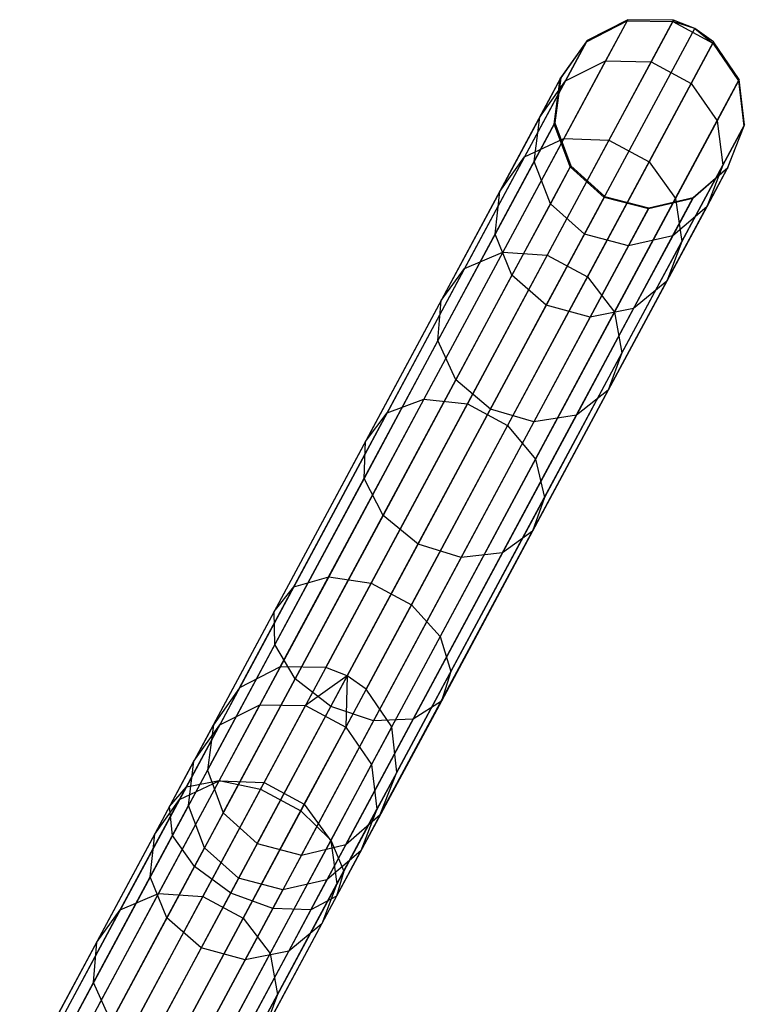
# Model space of a CAD drawing. Extents: x -91 to 92, y -91 to 92.
# Tile 311 of 319: x 36.44 to 44.03, y 70.82 to 81.13. Entities that reach past the tile are written whole.
import ezdxf

# ---------------------------------------------------------------- set-up
doc = ezdxf.new("R2010")
doc.units = 0
doc.header["$LTSCALE"] = 25.4
doc.layers.get('0').update_dxf_attribs({"linetype": 'CONTINUOUS'})

# ---------------------------------------------------------------- blocks, each defined once
blk = doc.blocks.new('NL2500012258_STL_2')
at = {"color": 0}
for p, q in [((131.411, 73.929, 158.947), (135.05, 80.705, 48.947)), ((131.411, 73.929, 158.947), (135.05, 80.705, 48.947)), ((131.889, 73.924, 158.963), (135.528, 80.7, 48.963)), ((131.889, 73.924, 158.963), (135.528, 80.7, 48.963)), ((134.617, 80.475, 45.887), (135.043, 80.692, 45.856)), ((134.617, 80.475, 45.887), (135.043, 80.692, 45.856)), ((135.05, 80.705, 48.947), (134.624, 80.488, 48.92)), ((135.05, 80.705, 48.947), (134.624, 80.488, 48.92)), ((135.043, 80.692, 45.856), (134.818, 80.275, 42.801)), ((135.043, 80.692, 45.856), (134.818, 80.275, 42.801)), ((135.05, 80.705, 48.947), (135.043, 80.692, 45.856)), ((135.05, 80.705, 48.947), (135.043, 80.692, 45.856)), ((135.043, 80.692, 45.856), (135.521, 80.687, 45.838)), ((135.043, 80.692, 45.856), (135.521, 80.687, 45.838)), ((135.528, 80.7, 48.963), (135.05, 80.705, 48.947)), ((135.528, 80.7, 48.963), (135.05, 80.705, 48.947)), ((135.521, 80.687, 45.838), (135.294, 80.265, 42.75)), ((135.521, 80.687, 45.838), (135.294, 80.265, 42.75)), ((135.528, 80.7, 48.963), (135.521, 80.687, 45.838)), ((135.528, 80.7, 48.963), (135.521, 80.687, 45.838)), ((135.521, 80.687, 45.838), (135.943, 80.461, 45.838)), ((135.752, 80.613, 48.965), (135.521, 80.687, 45.838)), ((135.752, 80.613, 48.965), (135.521, 80.687, 45.838)), ((135.521, 80.687, 45.838), (135.943, 80.461, 45.838)), ((135.752, 80.613, 48.965), (135.528, 80.7, 48.963)), ((135.752, 80.613, 48.965), (135.528, 80.7, 48.963)), ((132.113, 73.836, 158.965), (135.752, 80.613, 48.965)), ((132.113, 73.836, 158.965), (135.752, 80.613, 48.965)), ((135.95, 80.474, 48.963), (135.752, 80.613, 48.965)), ((135.752, 80.613, 48.965), (135.943, 80.461, 45.838)), ((135.752, 80.613, 48.965), (135.943, 80.461, 45.838)), ((135.95, 80.474, 48.963), (135.752, 80.613, 48.965)), ((130.985, 73.711, 158.92), (134.624, 80.488, 48.92)), ((130.985, 73.711, 158.92), (134.624, 80.488, 48.92)), ((132.311, 73.697, 158.963), (135.95, 80.474, 48.963)), ((132.311, 73.697, 158.963), (135.95, 80.474, 48.963)), ((134.342, 80.085, 45.925), (134.617, 80.475, 45.887)), ((134.342, 80.085, 45.925), (134.617, 80.475, 45.887)), ((134.624, 80.488, 48.92), (134.349, 80.098, 48.887)), ((134.624, 80.488, 48.92), (134.349, 80.098, 48.887)), ((134.617, 80.475, 45.887), (134.397, 80.066, 42.89)), ((134.617, 80.475, 45.887), (134.397, 80.066, 42.89)), ((134.624, 80.488, 48.92), (134.617, 80.475, 45.887)), ((134.624, 80.488, 48.92), (134.617, 80.475, 45.887)), ((135.943, 80.461, 45.838), (135.716, 80.039, 42.75)), ((135.943, 80.461, 45.838), (135.716, 80.039, 42.75)), ((135.95, 80.474, 48.963), (135.943, 80.461, 45.838)), ((135.95, 80.474, 48.963), (135.943, 80.461, 45.838)), ((135.943, 80.461, 45.838), (136.211, 80.065, 45.856)), ((135.943, 80.461, 45.838), (136.211, 80.065, 45.856)), ((136.218, 80.078, 48.947), (135.95, 80.474, 48.963)), ((136.218, 80.078, 48.947), (135.95, 80.474, 48.963)), ((134.818, 80.275, 42.801), (134.382, 79.462, 39.85)), ((134.818, 80.275, 42.801), (134.382, 79.462, 39.85)), ((134.397, 80.066, 42.89), (134.818, 80.275, 42.801)), ((134.397, 80.066, 42.89), (134.818, 80.275, 42.801)), ((134.818, 80.275, 42.801), (135.294, 80.265, 42.75)), ((134.818, 80.275, 42.801), (135.294, 80.265, 42.75)), ((135.294, 80.265, 42.75), (134.853, 79.444, 39.768)), ((135.294, 80.265, 42.75), (134.853, 79.444, 39.768)), ((135.294, 80.265, 42.75), (135.716, 80.039, 42.75)), ((135.294, 80.265, 42.75), (135.716, 80.039, 42.75)), ((130.71, 73.321, 158.887), (134.349, 80.098, 48.887)), ((130.71, 73.321, 158.887), (134.349, 80.098, 48.887)), ((132.579, 73.301, 158.947), (136.218, 80.078, 48.947)), ((132.579, 73.301, 158.947), (136.218, 80.078, 48.947)), ((134.397, 80.066, 42.89), (133.969, 79.268, 39.995)), ((134.397, 80.066, 42.89), (133.969, 79.268, 39.995)), ((134.342, 80.085, 45.925), (134.128, 79.685, 42.997)), ((134.342, 80.085, 45.925), (134.128, 79.685, 42.997)), ((134.128, 79.685, 42.997), (134.397, 80.066, 42.89)), ((134.128, 79.685, 42.997), (134.397, 80.066, 42.89)), ((134.281, 79.612, 45.96), (134.342, 80.085, 45.925)), ((134.281, 79.612, 45.96), (134.342, 80.085, 45.925)), ((134.349, 80.098, 48.887), (134.287, 79.624, 48.856)), ((134.349, 80.098, 48.887), (134.287, 79.624, 48.856)), ((134.349, 80.098, 48.887), (134.342, 80.085, 45.925)), ((134.349, 80.098, 48.887), (134.342, 80.085, 45.925)), ((135.716, 80.039, 42.75), (135.275, 79.217, 39.768)), ((135.716, 80.039, 42.75), (135.275, 79.217, 39.768)), ((135.716, 80.039, 42.75), (135.987, 79.647, 42.801)), ((135.716, 80.039, 42.75), (135.987, 79.647, 42.801)), ((136.211, 80.065, 45.856), (135.987, 79.647, 42.801)), ((136.211, 80.065, 45.856), (135.987, 79.647, 42.801)), ((136.218, 80.078, 48.947), (136.211, 80.065, 45.856)), ((136.218, 80.078, 48.947), (136.211, 80.065, 45.856)), ((136.211, 80.065, 45.856), (136.265, 79.59, 45.887)), ((136.211, 80.065, 45.856), (136.265, 79.59, 45.887)), ((136.272, 79.603, 48.92), (136.218, 80.078, 48.947)), ((136.272, 79.603, 48.92), (136.218, 80.078, 48.947)), ((130.648, 72.847, 158.856), (134.287, 79.624, 48.856)), ((130.648, 72.847, 158.856), (134.287, 79.624, 48.856)), ((132.633, 72.826, 158.92), (136.272, 79.603, 48.92)), ((132.633, 72.826, 158.92), (136.272, 79.603, 48.92)), ((134.128, 79.685, 42.997), (133.709, 78.906, 40.17)), ((134.128, 79.685, 42.997), (133.709, 78.906, 40.17)), ((134.071, 79.221, 43.099), (134.128, 79.685, 42.997)), ((134.071, 79.221, 43.099), (134.128, 79.685, 42.997)), ((134.281, 79.612, 45.96), (134.071, 79.221, 43.099)), ((134.281, 79.612, 45.96), (134.071, 79.221, 43.099)), ((134.287, 79.624, 48.856), (134.281, 79.612, 45.96)), ((134.287, 79.624, 48.856), (134.281, 79.612, 45.96)), ((134.447, 79.164, 45.985), (134.281, 79.612, 45.96)), ((134.447, 79.164, 45.985), (134.281, 79.612, 45.96)), ((134.287, 79.624, 48.856), (134.453, 79.176, 48.833)), ((134.287, 79.624, 48.856), (134.453, 79.176, 48.833)), ((135.987, 79.647, 42.801), (135.55, 78.835, 39.85)), ((135.987, 79.647, 42.801), (135.55, 78.835, 39.85)), ((135.987, 79.647, 42.801), (136.045, 79.181, 42.89)), ((135.987, 79.647, 42.801), (136.045, 79.181, 42.89)), ((136.098, 79.158, 48.887), (136.272, 79.603, 48.92)), ((136.098, 79.158, 48.887), (136.272, 79.603, 48.92)), ((136.272, 79.603, 48.92), (136.265, 79.59, 45.887)), ((136.272, 79.603, 48.92), (136.265, 79.59, 45.887)), ((136.265, 79.59, 45.887), (136.045, 79.181, 42.89)), ((136.265, 79.59, 45.887), (136.045, 79.181, 42.89)), ((136.265, 79.59, 45.887), (136.092, 79.146, 45.925)), ((136.265, 79.59, 45.887), (136.092, 79.146, 45.925)), ((134.382, 79.462, 39.85), (133.743, 78.272, 37.069)), ((134.382, 79.462, 39.85), (133.743, 78.272, 37.069)), ((133.969, 79.268, 39.995), (134.382, 79.462, 39.85)), ((133.969, 79.268, 39.995), (134.382, 79.462, 39.85)), ((134.853, 79.444, 39.768), (134.207, 78.241, 36.957)), ((134.853, 79.444, 39.768), (134.207, 78.241, 36.957)), ((134.382, 79.462, 39.85), (134.853, 79.444, 39.768)), ((134.382, 79.462, 39.85), (134.853, 79.444, 39.768)), ((134.853, 79.444, 39.768), (135.275, 79.217, 39.768)), ((134.853, 79.444, 39.768), (135.275, 79.217, 39.768)), ((133.969, 79.268, 39.995), (133.342, 78.101, 37.267)), ((133.969, 79.268, 39.995), (133.342, 78.101, 37.267)), ((134.071, 79.221, 43.099), (133.662, 78.459, 40.335)), ((134.071, 79.221, 43.099), (133.662, 78.459, 40.335)), ((133.709, 78.906, 40.17), (133.969, 79.268, 39.995)), ((133.709, 78.906, 40.17), (133.969, 79.268, 39.995)), ((134.24, 78.779, 43.171), (134.071, 79.221, 43.099)), ((134.24, 78.779, 43.171), (134.071, 79.221, 43.099)), ((135.275, 79.217, 39.768), (134.629, 78.014, 36.957)), ((135.275, 79.217, 39.768), (134.629, 78.014, 36.957)), ((135.275, 79.217, 39.768), (135.55, 78.835, 39.85)), ((135.275, 79.217, 39.768), (135.55, 78.835, 39.85)), ((130.814, 72.399, 158.833), (134.453, 79.176, 48.833)), ((130.814, 72.399, 158.833), (134.453, 79.176, 48.833)), ((132.459, 72.382, 158.887), (136.098, 79.158, 48.887)), ((132.459, 72.382, 158.887), (136.098, 79.158, 48.887)), ((134.447, 79.164, 45.985), (134.24, 78.779, 43.171)), ((134.447, 79.164, 45.985), (134.24, 78.779, 43.171)), ((134.453, 79.176, 48.833), (134.447, 79.164, 45.985)), ((134.453, 79.176, 48.833), (134.447, 79.164, 45.985)), ((134.802, 78.843, 45.994), (134.447, 79.164, 45.985)), ((134.802, 78.843, 45.994), (134.447, 79.164, 45.985)), ((134.453, 79.176, 48.833), (134.809, 78.855, 48.825)), ((134.453, 79.176, 48.833), (134.809, 78.855, 48.825)), ((136.045, 79.181, 42.89), (135.617, 78.383, 39.995)), ((136.045, 79.181, 42.89), (135.617, 78.383, 39.995)), ((136.092, 79.146, 45.925), (135.731, 78.833, 45.96)), ((136.092, 79.146, 45.925), (135.731, 78.833, 45.96)), ((135.737, 78.845, 48.856), (136.098, 79.158, 48.887)), ((135.737, 78.845, 48.856), (136.098, 79.158, 48.887)), ((136.045, 79.181, 42.89), (135.877, 78.746, 42.997)), ((136.045, 79.181, 42.89), (135.877, 78.746, 42.997)), ((136.092, 79.146, 45.925), (135.877, 78.746, 42.997)), ((136.092, 79.146, 45.925), (135.877, 78.746, 42.997)), ((136.098, 79.158, 48.887), (136.092, 79.146, 45.925)), ((136.098, 79.158, 48.887), (136.092, 79.146, 45.925)), ((133.709, 78.906, 40.17), (133.097, 77.766, 37.506)), ((133.709, 78.906, 40.17), (133.097, 77.766, 37.506)), ((133.662, 78.459, 40.335), (133.709, 78.906, 40.17)), ((133.662, 78.459, 40.335), (133.709, 78.906, 40.17)), ((131.17, 72.078, 158.825), (134.809, 78.855, 48.825)), ((131.17, 72.078, 158.825), (134.809, 78.855, 48.825)), ((132.098, 72.069, 158.856), (135.737, 78.845, 48.856)), ((132.098, 72.069, 158.856), (135.737, 78.845, 48.856)), ((134.24, 78.779, 43.171), (133.838, 78.03, 40.452)), ((134.24, 78.779, 43.171), (133.838, 78.03, 40.452)), ((134.597, 78.461, 43.197), (134.24, 78.779, 43.171)), ((134.597, 78.461, 43.197), (134.24, 78.779, 43.171)), ((134.597, 78.461, 43.197), (134.802, 78.843, 45.994)), ((134.597, 78.461, 43.197), (134.802, 78.843, 45.994)), ((134.809, 78.855, 48.825), (134.802, 78.843, 45.994)), ((134.809, 78.855, 48.825), (134.802, 78.843, 45.994)), ((135.266, 78.724, 45.985), (134.802, 78.843, 45.994)), ((135.266, 78.724, 45.985), (134.802, 78.843, 45.994)), ((134.809, 78.855, 48.825), (135.272, 78.736, 48.833)), ((134.809, 78.855, 48.825), (135.272, 78.736, 48.833)), ((135.55, 78.835, 39.85), (134.911, 77.644, 37.069)), ((135.55, 78.835, 39.85), (134.911, 77.644, 37.069)), ((135.731, 78.833, 45.96), (135.266, 78.724, 45.985)), ((135.731, 78.833, 45.96), (135.266, 78.724, 45.985)), ((135.272, 78.736, 48.833), (135.737, 78.845, 48.856)), ((135.272, 78.736, 48.833), (135.737, 78.845, 48.856)), ((135.731, 78.833, 45.96), (135.521, 78.442, 43.099)), ((135.731, 78.833, 45.96), (135.521, 78.442, 43.099)), ((135.55, 78.835, 39.85), (135.617, 78.383, 39.995)), ((135.55, 78.835, 39.85), (135.617, 78.383, 39.995)), ((135.737, 78.845, 48.856), (135.731, 78.833, 45.96)), ((135.737, 78.845, 48.856), (135.731, 78.833, 45.96)), ((131.633, 71.959, 158.833), (135.272, 78.736, 48.833)), ((131.633, 71.959, 158.833), (135.272, 78.736, 48.833)), ((135.266, 78.724, 45.985), (135.059, 78.339, 43.171)), ((135.266, 78.724, 45.985), (135.059, 78.339, 43.171)), ((135.272, 78.736, 48.833), (135.266, 78.724, 45.985)), ((135.272, 78.736, 48.833), (135.266, 78.724, 45.985)), ((135.877, 78.746, 42.997), (135.458, 77.967, 40.17)), ((135.877, 78.746, 42.997), (135.458, 77.967, 40.17)), ((135.877, 78.746, 42.997), (135.521, 78.442, 43.099)), ((135.877, 78.746, 42.997), (135.521, 78.442, 43.099)), ((134.197, 77.716, 40.494), (134.597, 78.461, 43.197)), ((134.197, 77.716, 40.494), (134.597, 78.461, 43.197)), ((135.059, 78.339, 43.171), (134.597, 78.461, 43.197)), ((135.059, 78.339, 43.171), (134.597, 78.461, 43.197)), ((133.662, 78.459, 40.335), (133.063, 77.345, 37.731)), ((133.662, 78.459, 40.335), (133.063, 77.345, 37.731)), ((133.838, 78.03, 40.452), (133.662, 78.459, 40.335)), ((133.838, 78.03, 40.452), (133.662, 78.459, 40.335)), ((135.617, 78.383, 39.995), (134.99, 77.216, 37.267)), ((135.617, 78.383, 39.995), (134.99, 77.216, 37.267)), ((135.521, 78.442, 43.099), (135.059, 78.339, 43.171)), ((135.521, 78.442, 43.099), (135.059, 78.339, 43.171)), ((135.521, 78.442, 43.099), (135.112, 77.681, 40.335)), ((135.521, 78.442, 43.099), (135.112, 77.681, 40.335)), ((135.617, 78.383, 39.995), (135.458, 77.967, 40.17)), ((135.617, 78.383, 39.995), (135.458, 77.967, 40.17)), ((133.743, 78.272, 37.069), (132.915, 76.731, 34.519)), ((133.743, 78.272, 37.069), (132.915, 76.731, 34.519)), ((133.342, 78.101, 37.267), (133.743, 78.272, 37.069)), ((133.342, 78.101, 37.267), (133.743, 78.272, 37.069)), ((133.743, 78.272, 37.069), (134.207, 78.241, 36.957)), ((133.743, 78.272, 37.069), (134.207, 78.241, 36.957)), ((135.059, 78.339, 43.171), (134.657, 77.59, 40.452)), ((135.059, 78.339, 43.171), (134.657, 77.59, 40.452)), ((134.207, 78.241, 36.957), (133.371, 76.683, 34.38)), ((134.207, 78.241, 36.957), (133.371, 76.683, 34.38)), ((134.207, 78.241, 36.957), (134.629, 78.014, 36.957)), ((134.207, 78.241, 36.957), (134.629, 78.014, 36.957)), ((133.342, 78.101, 37.267), (132.53, 76.589, 34.766)), ((133.342, 78.101, 37.267), (132.53, 76.589, 34.766)), ((133.097, 77.766, 37.506), (133.342, 78.101, 37.267)), ((133.097, 77.766, 37.506), (133.342, 78.101, 37.267)), ((133.838, 78.03, 40.452), (133.249, 76.934, 37.89)), ((133.838, 78.03, 40.452), (133.249, 76.934, 37.89)), ((134.629, 78.014, 36.957), (133.792, 76.457, 34.38)), ((134.629, 78.014, 36.957), (133.792, 76.457, 34.38)), ((134.197, 77.716, 40.494), (133.838, 78.03, 40.452)), ((134.197, 77.716, 40.494), (133.838, 78.03, 40.452)), ((134.629, 78.014, 36.957), (134.911, 77.644, 37.069)), ((134.629, 78.014, 36.957), (134.911, 77.644, 37.069)), ((135.458, 77.967, 40.17), (134.846, 76.827, 37.506)), ((135.458, 77.967, 40.17), (134.846, 76.827, 37.506)), ((135.458, 77.967, 40.17), (135.112, 77.681, 40.335)), ((135.458, 77.967, 40.17), (135.112, 77.681, 40.335)), ((133.097, 77.766, 37.506), (132.304, 76.289, 35.063)), ((133.097, 77.766, 37.506), (132.304, 76.289, 35.063)), ((133.063, 77.345, 37.731), (133.097, 77.766, 37.506)), ((133.063, 77.345, 37.731), (133.097, 77.766, 37.506)), ((133.612, 76.627, 37.948), (134.197, 77.716, 40.494)), ((133.612, 76.627, 37.948), (134.197, 77.716, 40.494)), ((134.911, 77.644, 37.069), (134.084, 76.103, 34.519)), ((134.911, 77.644, 37.069), (134.084, 76.103, 34.519)), ((134.657, 77.59, 40.452), (134.197, 77.716, 40.494)), ((134.657, 77.59, 40.452), (134.197, 77.716, 40.494)), ((135.112, 77.681, 40.335), (134.514, 76.566, 37.731)), ((135.112, 77.681, 40.335), (134.514, 76.566, 37.731)), ((135.112, 77.681, 40.335), (134.657, 77.59, 40.452)), ((135.112, 77.681, 40.335), (134.657, 77.59, 40.452)), ((134.911, 77.644, 37.069), (134.99, 77.216, 37.267)), ((134.911, 77.644, 37.069), (134.99, 77.216, 37.267)), ((134.657, 77.59, 40.452), (134.068, 76.494, 37.89)), ((134.657, 77.59, 40.452), (134.068, 76.494, 37.89)), ((133.063, 77.345, 37.731), (132.288, 75.902, 35.343)), ((133.063, 77.345, 37.731), (132.288, 75.902, 35.343)), ((133.249, 76.934, 37.89), (133.063, 77.345, 37.731)), ((133.249, 76.934, 37.89), (133.063, 77.345, 37.731)), ((134.99, 77.216, 37.267), (134.178, 75.704, 34.766)), ((134.99, 77.216, 37.267), (134.178, 75.704, 34.766)), ((134.99, 77.216, 37.267), (134.846, 76.827, 37.506)), ((134.99, 77.216, 37.267), (134.846, 76.827, 37.506)), ((133.249, 76.934, 37.89), (132.487, 75.514, 35.542)), ((133.249, 76.934, 37.89), (132.487, 75.514, 35.542)), ((133.612, 76.627, 37.948), (133.249, 76.934, 37.89)), ((133.612, 76.627, 37.948), (133.249, 76.934, 37.89)), ((134.846, 76.827, 37.506), (134.053, 75.35, 35.063)), ((134.846, 76.827, 37.506), (134.053, 75.35, 35.063)), ((134.846, 76.827, 37.506), (134.514, 76.566, 37.731)), ((134.846, 76.827, 37.506), (134.514, 76.566, 37.731)), ((132.915, 76.731, 34.519), (131.918, 74.873, 32.258)), ((132.915, 76.731, 34.519), (131.918, 74.873, 32.258)), ((132.53, 76.589, 34.766), (132.915, 76.731, 34.519)), ((132.53, 76.589, 34.766), (132.915, 76.731, 34.519)), ((132.915, 76.731, 34.519), (133.371, 76.683, 34.38)), ((132.915, 76.731, 34.519), (133.371, 76.683, 34.38)), ((133.371, 76.683, 34.38), (132.363, 74.806, 32.095)), ((133.371, 76.683, 34.38), (132.363, 74.806, 32.095)), ((132.854, 75.215, 35.613), (133.612, 76.627, 37.948)), ((132.854, 75.215, 35.613), (133.612, 76.627, 37.948)), ((133.371, 76.683, 34.38), (133.792, 76.457, 34.38)), ((133.371, 76.683, 34.38), (133.792, 76.457, 34.38)), ((134.068, 76.494, 37.89), (133.612, 76.627, 37.948)), ((134.068, 76.494, 37.89), (133.612, 76.627, 37.948)), ((132.53, 76.589, 34.766), (131.552, 74.766, 32.548)), ((132.53, 76.589, 34.766), (131.552, 74.766, 32.548)), ((132.304, 76.289, 35.063), (132.53, 76.589, 34.766)), ((132.304, 76.289, 35.063), (132.53, 76.589, 34.766)), ((134.514, 76.566, 37.731), (133.739, 75.123, 35.343)), ((134.514, 76.566, 37.731), (133.739, 75.123, 35.343)), ((134.514, 76.566, 37.731), (134.068, 76.494, 37.89)), ((134.514, 76.566, 37.731), (134.068, 76.494, 37.89)), ((133.792, 76.457, 34.38), (132.784, 74.579, 32.095)), ((133.792, 76.457, 34.38), (132.784, 74.579, 32.095)), ((134.068, 76.494, 37.89), (133.306, 75.074, 35.542)), ((134.068, 76.494, 37.89), (133.306, 75.074, 35.542)), ((133.792, 76.457, 34.38), (134.084, 76.103, 34.519)), ((133.792, 76.457, 34.38), (134.084, 76.103, 34.519)), ((132.304, 76.289, 35.063), (131.348, 74.51, 32.897)), ((132.304, 76.289, 35.063), (131.348, 74.51, 32.897)), ((132.288, 75.902, 35.343), (132.304, 76.289, 35.063)), ((132.288, 75.902, 35.343), (132.304, 76.289, 35.063)), ((134.084, 76.103, 34.519), (133.086, 74.246, 32.258)), ((134.084, 76.103, 34.519), (133.086, 74.246, 32.258)), ((134.084, 76.103, 34.519), (134.178, 75.704, 34.766)), ((134.084, 76.103, 34.519), (134.178, 75.704, 34.766)), ((132.288, 75.902, 35.343), (131.354, 74.162, 33.225)), ((132.288, 75.902, 35.343), (131.354, 74.162, 33.225)), ((132.487, 75.514, 35.542), (132.288, 75.902, 35.343)), ((132.487, 75.514, 35.542), (132.288, 75.902, 35.343)), ((134.178, 75.704, 34.766), (133.199, 73.882, 32.548)), ((134.178, 75.704, 34.766), (133.199, 73.882, 32.548)), ((134.178, 75.704, 34.766), (134.053, 75.35, 35.063)), ((134.178, 75.704, 34.766), (134.053, 75.35, 35.063)), ((132.487, 75.514, 35.542), (131.568, 73.803, 33.459)), ((132.487, 75.514, 35.542), (131.568, 73.803, 33.459)), ((132.854, 75.215, 35.613), (132.487, 75.514, 35.542)), ((132.854, 75.215, 35.613), (132.487, 75.514, 35.542)), ((134.053, 75.35, 35.063), (133.098, 73.57, 32.897)), ((134.053, 75.35, 35.063), (133.098, 73.57, 32.897)), ((134.053, 75.35, 35.063), (133.739, 75.123, 35.343)), ((134.053, 75.35, 35.063), (133.739, 75.123, 35.343)), ((131.941, 73.514, 33.543), (132.854, 75.215, 35.613)), ((131.941, 73.514, 33.543), (132.854, 75.215, 35.613)), ((133.306, 75.074, 35.542), (132.854, 75.215, 35.613)), ((133.306, 75.074, 35.542), (132.854, 75.215, 35.613)), ((133.306, 75.074, 35.542), (132.387, 73.363, 33.459)), ((133.306, 75.074, 35.542), (132.387, 73.363, 33.459)), ((133.739, 75.123, 35.343), (132.804, 73.383, 33.225)), ((133.739, 75.123, 35.343), (132.804, 73.383, 33.225)), ((133.739, 75.123, 35.343), (133.306, 75.074, 35.542)), ((133.739, 75.123, 35.343), (133.306, 75.074, 35.542)), ((131.918, 74.873, 32.258), (130.772, 72.74, 30.336)), ((131.918, 74.873, 32.258), (130.772, 72.74, 30.336)), ((131.552, 74.766, 32.548), (131.918, 74.873, 32.258)), ((131.552, 74.766, 32.548), (131.918, 74.873, 32.258)), ((131.918, 74.873, 32.258), (132.363, 74.806, 32.095)), ((131.918, 74.873, 32.258), (132.363, 74.806, 32.095)), ((131.552, 74.766, 32.548), (130.428, 72.674, 30.661)), ((131.552, 74.766, 32.548), (130.428, 72.674, 30.661)), ((132.363, 74.806, 32.095), (131.205, 72.65, 30.152)), ((132.363, 74.806, 32.095), (131.205, 72.65, 30.152)), ((131.348, 74.51, 32.897), (131.552, 74.766, 32.548)), ((131.348, 74.51, 32.897), (131.552, 74.766, 32.548)), ((132.363, 74.806, 32.095), (132.784, 74.579, 32.095)), ((132.363, 74.806, 32.095), (132.784, 74.579, 32.095)), ((132.784, 74.579, 32.095), (131.626, 72.423, 30.152)), ((132.784, 74.579, 32.095), (131.626, 72.423, 30.152)), ((132.784, 74.579, 32.095), (133.086, 74.246, 32.258)), ((132.784, 74.579, 32.095), (133.086, 74.246, 32.258)), ((131.348, 74.51, 32.897), (130.251, 72.466, 31.055)), ((131.348, 74.51, 32.897), (130.251, 72.466, 31.055)), ((131.354, 74.162, 33.225), (131.348, 74.51, 32.897)), ((131.354, 74.162, 33.225), (131.348, 74.51, 32.897)), ((133.086, 74.246, 32.258), (131.941, 72.113, 30.336)), ((133.086, 74.246, 32.258), (131.941, 72.113, 30.336)), ((133.086, 74.246, 32.258), (133.199, 73.882, 32.548)), ((133.086, 74.246, 32.258), (133.199, 73.882, 32.548)), ((131.354, 74.162, 33.225), (130.282, 72.164, 31.425)), ((131.354, 74.162, 33.225), (130.282, 72.164, 31.425)), ((131.568, 73.803, 33.459), (131.354, 74.162, 33.225)), ((131.568, 73.803, 33.459), (131.354, 74.162, 33.225)), ((131.411, 73.929, 158.947), (130.985, 73.711, 158.92)), ((131.411, 73.929, 158.947), (130.985, 73.711, 158.92)), ((131.411, 73.929, 158.947), (131.198, 73.533, 162.026)), ((131.411, 73.929, 158.947), (131.198, 73.533, 162.026)), ((131.889, 73.924, 158.963), (131.411, 73.929, 158.947)), ((131.889, 73.924, 158.963), (131.411, 73.929, 158.947)), ((131.889, 73.924, 158.963), (131.674, 73.524, 162.075)), ((131.889, 73.924, 158.963), (131.674, 73.524, 162.075)), ((132.113, 73.836, 158.965), (131.889, 73.924, 158.963)), ((132.113, 73.836, 158.965), (131.889, 73.924, 158.963)), ((132.113, 73.836, 158.965), (131.674, 73.524, 162.075)), ((132.113, 73.836, 158.965), (131.674, 73.524, 162.075)), ((133.199, 73.882, 32.548), (132.076, 71.789, 30.661)), ((133.199, 73.882, 32.548), (132.076, 71.789, 30.661)), ((132.113, 73.836, 158.965), (132.096, 73.297, 162.075)), ((132.113, 73.836, 158.965), (132.096, 73.297, 162.075)), ((132.311, 73.697, 158.963), (132.113, 73.836, 158.965)), ((132.311, 73.697, 158.963), (132.113, 73.836, 158.965)), ((133.199, 73.882, 32.548), (133.098, 73.57, 32.897)), ((133.199, 73.882, 32.548), (133.098, 73.57, 32.897)), ((131.568, 73.803, 33.459), (130.513, 71.838, 31.687)), ((131.568, 73.803, 33.459), (130.513, 71.838, 31.687)), ((131.941, 73.514, 33.543), (131.568, 73.803, 33.459)), ((131.941, 73.514, 33.543), (131.568, 73.803, 33.459)), ((130.985, 73.711, 158.92), (130.71, 73.321, 158.887)), ((130.985, 73.711, 158.92), (130.71, 73.321, 158.887)), ((130.985, 73.711, 158.92), (130.777, 73.323, 161.94)), ((130.985, 73.711, 158.92), (130.777, 73.323, 161.94)), ((132.311, 73.697, 158.963), (132.096, 73.297, 162.075)), ((132.311, 73.697, 158.963), (132.096, 73.297, 162.075)), ((132.579, 73.301, 158.947), (132.311, 73.697, 158.963)), ((132.579, 73.301, 158.947), (132.311, 73.697, 158.963)), ((130.77, 72.736, 165.003), (131.198, 73.533, 162.026)), ((130.77, 72.736, 165.003), (131.198, 73.533, 162.026)), ((130.777, 73.323, 161.94), (131.198, 73.533, 162.026)), ((130.777, 73.323, 161.94), (131.198, 73.533, 162.026)), ((130.892, 71.561, 31.782), (131.941, 73.514, 33.543)), ((130.892, 71.561, 31.782), (131.941, 73.514, 33.543)), ((131.198, 73.533, 162.026), (131.674, 73.524, 162.075)), ((131.198, 73.533, 162.026), (131.674, 73.524, 162.075)), ((131.242, 72.718, 165.084), (131.674, 73.524, 162.075)), ((131.242, 72.718, 165.084), (131.674, 73.524, 162.075)), ((131.674, 73.524, 162.075), (132.096, 73.297, 162.075)), ((131.674, 73.524, 162.075), (132.096, 73.297, 162.075)), ((132.387, 73.363, 33.459), (131.941, 73.514, 33.543)), ((132.387, 73.363, 33.459), (131.941, 73.514, 33.543)), ((133.098, 73.57, 32.897), (132, 71.527, 31.055)), ((133.098, 73.57, 32.897), (132, 71.527, 31.055)), ((133.098, 73.57, 32.897), (132.804, 73.383, 33.225)), ((133.098, 73.57, 32.897), (132.804, 73.383, 33.225)), ((130.357, 72.541, 164.861), (130.777, 73.323, 161.94)), ((130.357, 72.541, 164.861), (130.777, 73.323, 161.94)), ((130.506, 72.942, 161.837), (130.777, 73.323, 161.94)), ((130.506, 72.942, 161.837), (130.777, 73.323, 161.94)), ((130.71, 73.321, 158.887), (130.506, 72.942, 161.837)), ((130.71, 73.321, 158.887), (130.506, 72.942, 161.837)), ((130.71, 73.321, 158.887), (130.648, 72.847, 158.856)), ((130.71, 73.321, 158.887), (130.648, 72.847, 158.856)), ((132.387, 73.363, 33.459), (131.332, 71.398, 31.687)), ((132.387, 73.363, 33.459), (131.332, 71.398, 31.687)), ((132.804, 73.383, 33.225), (131.732, 71.385, 31.425)), ((132.804, 73.383, 33.225), (131.732, 71.385, 31.425)), ((132.804, 73.383, 33.225), (132.387, 73.363, 33.459)), ((132.804, 73.383, 33.225), (132.387, 73.363, 33.459)), ((131.663, 72.492, 165.084), (132.096, 73.297, 162.075)), ((131.663, 72.492, 165.084), (132.096, 73.297, 162.075)), ((132.096, 73.297, 162.075), (132.367, 72.906, 162.026)), ((132.096, 73.297, 162.075), (132.367, 72.906, 162.026)), ((132.579, 73.301, 158.947), (132.367, 72.906, 162.026)), ((132.579, 73.301, 158.947), (132.367, 72.906, 162.026)), ((132.633, 72.826, 158.92), (132.579, 73.301, 158.947)), ((132.633, 72.826, 158.92), (132.579, 73.301, 158.947)), ((130.096, 72.178, 164.689), (130.506, 72.942, 161.837)), ((130.096, 72.178, 164.689), (130.506, 72.942, 161.837)), ((130.449, 72.477, 161.739), (130.506, 72.942, 161.837)), ((130.449, 72.477, 161.739), (130.506, 72.942, 161.837)), ((131.939, 72.109, 165.003), (132.367, 72.906, 162.026)), ((131.939, 72.109, 165.003), (132.367, 72.906, 162.026)), ((132.367, 72.906, 162.026), (132.424, 72.438, 161.94)), ((132.367, 72.906, 162.026), (132.424, 72.438, 161.94)), ((130.648, 72.847, 158.856), (130.449, 72.477, 161.739)), ((130.648, 72.847, 158.856), (130.449, 72.477, 161.739)), ((130.648, 72.847, 158.856), (130.814, 72.399, 158.833)), ((130.648, 72.847, 158.856), (130.814, 72.399, 158.833)), ((132.633, 72.826, 158.92), (132.424, 72.438, 161.94)), ((132.633, 72.826, 158.92), (132.424, 72.438, 161.94)), ((132.459, 72.382, 158.887), (132.633, 72.826, 158.92)), ((132.459, 72.382, 158.887), (132.633, 72.826, 158.92)), ((130.772, 72.74, 30.336), (129.504, 70.379, 28.794)), ((130.772, 72.74, 30.336), (129.504, 70.379, 28.794)), ((130.136, 71.556, 167.811), (130.77, 72.736, 165.003)), ((130.136, 71.556, 167.811), (130.77, 72.736, 165.003)), ((130.357, 72.541, 164.861), (130.77, 72.736, 165.003)), ((130.357, 72.541, 164.861), (130.77, 72.736, 165.003)), ((130.428, 72.674, 30.661), (130.772, 72.74, 30.336)), ((130.428, 72.674, 30.661), (130.772, 72.74, 30.336)), ((130.601, 71.526, 167.922), (131.242, 72.718, 165.084)), ((130.601, 71.526, 167.922), (131.242, 72.718, 165.084)), ((130.77, 72.736, 165.003), (131.242, 72.718, 165.084)), ((130.77, 72.736, 165.003), (131.242, 72.718, 165.084)), ((130.772, 72.74, 30.336), (131.205, 72.65, 30.152)), ((130.772, 72.74, 30.336), (131.205, 72.65, 30.152)), ((131.242, 72.718, 165.084), (131.663, 72.492, 165.084)), ((131.242, 72.718, 165.084), (131.663, 72.492, 165.084)), ((130.428, 72.674, 30.661), (129.184, 70.358, 29.149)), ((130.428, 72.674, 30.661), (129.184, 70.358, 29.149)), ((131.205, 72.65, 30.152), (129.923, 70.263, 28.593)), ((131.205, 72.65, 30.152), (129.923, 70.263, 28.593)), ((130.251, 72.466, 31.055), (130.428, 72.674, 30.661)), ((130.251, 72.466, 31.055), (130.428, 72.674, 30.661)), ((131.205, 72.65, 30.152), (131.626, 72.423, 30.152)), ((131.205, 72.65, 30.152), (131.626, 72.423, 30.152)), ((129.735, 71.384, 167.616), (130.357, 72.541, 164.861)), ((129.735, 71.384, 167.616), (130.357, 72.541, 164.861)), ((130.096, 72.178, 164.689), (130.357, 72.541, 164.861)), ((130.096, 72.178, 164.689), (130.357, 72.541, 164.861)), ((131.023, 71.299, 167.922), (131.663, 72.492, 165.084)), ((131.023, 71.299, 167.922), (131.663, 72.492, 165.084)), ((131.663, 72.492, 165.084), (131.939, 72.109, 165.003)), ((131.663, 72.492, 165.084), (131.939, 72.109, 165.003)), ((130.251, 72.466, 31.055), (129.036, 70.204, 29.578)), ((130.251, 72.466, 31.055), (129.036, 70.204, 29.578)), ((130.049, 71.73, 164.527), (130.449, 72.477, 161.739)), ((130.049, 71.73, 164.527), (130.449, 72.477, 161.739)), ((130.282, 72.164, 31.425), (130.251, 72.466, 31.055)), ((130.282, 72.164, 31.425), (130.251, 72.466, 31.055)), ((131.626, 72.423, 30.152), (130.345, 70.037, 28.593)), ((131.626, 72.423, 30.152), (130.345, 70.037, 28.593)), ((130.618, 72.034, 161.67), (130.449, 72.477, 161.739)), ((130.618, 72.034, 161.67), (130.449, 72.477, 161.739)), ((130.814, 72.399, 158.833), (130.618, 72.034, 161.67)), ((130.814, 72.399, 158.833), (130.618, 72.034, 161.67)), ((130.814, 72.399, 158.833), (131.17, 72.078, 158.825)), ((130.814, 72.399, 158.833), (131.17, 72.078, 158.825)), ((131.626, 72.423, 30.152), (131.941, 72.113, 30.336)), ((131.626, 72.423, 30.152), (131.941, 72.113, 30.336)), ((132.004, 71.657, 164.861), (132.424, 72.438, 161.94)), ((132.004, 71.657, 164.861), (132.424, 72.438, 161.94)), ((132.098, 72.069, 158.856), (132.459, 72.382, 158.887)), ((132.098, 72.069, 158.856), (132.459, 72.382, 158.887)), ((132.424, 72.438, 161.94), (132.256, 72.002, 161.837)), ((132.424, 72.438, 161.94), (132.256, 72.002, 161.837)), ((132.459, 72.382, 158.887), (132.256, 72.002, 161.837)), ((132.459, 72.382, 158.887), (132.256, 72.002, 161.837)), ((129.489, 71.048, 167.38), (130.096, 72.178, 164.689)), ((129.489, 71.048, 167.38), (130.096, 72.178, 164.689)), ((130.049, 71.73, 164.527), (130.096, 72.178, 164.689)), ((130.049, 71.73, 164.527), (130.096, 72.178, 164.689)), ((130.282, 72.164, 31.425), (129.094, 69.953, 29.981)), ((130.282, 72.164, 31.425), (129.094, 69.953, 29.981)), ((130.513, 71.838, 31.687), (130.282, 72.164, 31.425)), ((130.513, 71.838, 31.687), (130.282, 72.164, 31.425)), ((131.941, 72.113, 30.336), (130.673, 69.752, 28.794)), ((131.941, 72.113, 30.336), (130.673, 69.752, 28.794)), ((131.17, 72.078, 158.825), (130.975, 71.716, 161.645)), ((131.17, 72.078, 158.825), (130.975, 71.716, 161.645)), ((131.17, 72.078, 158.825), (131.633, 71.959, 158.833)), ((131.17, 72.078, 158.825), (131.633, 71.959, 158.833)), ((131.305, 70.929, 167.811), (131.939, 72.109, 165.003)), ((131.305, 70.929, 167.811), (131.939, 72.109, 165.003)), ((131.633, 71.959, 158.833), (132.098, 72.069, 158.856)), ((131.633, 71.959, 158.833), (132.098, 72.069, 158.856)), ((132.098, 72.069, 158.856), (131.899, 71.698, 161.739)), ((132.098, 72.069, 158.856), (131.899, 71.698, 161.739)), ((131.939, 72.109, 165.003), (132.004, 71.657, 164.861)), ((131.939, 72.109, 165.003), (132.004, 71.657, 164.861)), ((131.941, 72.113, 30.336), (132.076, 71.789, 30.661)), ((131.941, 72.113, 30.336), (132.076, 71.789, 30.661)), ((130.224, 71.3, 164.412), (130.618, 72.034, 161.67)), ((130.224, 71.3, 164.412), (130.618, 72.034, 161.67)), ((130.975, 71.716, 161.645), (130.618, 72.034, 161.67)), ((130.975, 71.716, 161.645), (130.618, 72.034, 161.67)), ((131.846, 71.239, 164.689), (132.256, 72.002, 161.837)), ((131.846, 71.239, 164.689), (132.256, 72.002, 161.837)), ((132.256, 72.002, 161.837), (131.899, 71.698, 161.739)), ((132.256, 72.002, 161.837), (131.899, 71.698, 161.739)), ((131.633, 71.959, 158.833), (131.437, 71.595, 161.67)), ((131.633, 71.959, 158.833), (131.437, 71.595, 161.67)), ((130.513, 71.838, 31.687), (129.345, 69.662, 30.267)), ((130.513, 71.838, 31.687), (129.345, 69.662, 30.267)), ((130.892, 71.561, 31.782), (130.513, 71.838, 31.687)), ((130.892, 71.561, 31.782), (130.513, 71.838, 31.687)), ((132.076, 71.789, 30.661), (130.832, 69.473, 29.149)), ((132.076, 71.789, 30.661), (130.832, 69.473, 29.149)), ((132.076, 71.789, 30.661), (132, 71.527, 31.055)), ((132.076, 71.789, 30.661), (132, 71.527, 31.055)), ((129.455, 70.625, 167.157), (130.049, 71.73, 164.527)), ((129.455, 70.625, 167.157), (130.049, 71.73, 164.527)), ((130.224, 71.3, 164.412), (130.049, 71.73, 164.527)), ((130.224, 71.3, 164.412), (130.049, 71.73, 164.527)), ((130.975, 71.716, 161.645), (130.583, 70.986, 164.371)), ((130.975, 71.716, 161.645), (130.583, 70.986, 164.371)), ((131.437, 71.595, 161.67), (130.975, 71.716, 161.645)), ((131.437, 71.595, 161.67), (130.975, 71.716, 161.645)), ((131.383, 70.499, 167.616), (132.004, 71.657, 164.861)), ((131.383, 70.499, 167.616), (132.004, 71.657, 164.861)), ((131.899, 71.698, 161.739), (131.437, 71.595, 161.67)), ((131.899, 71.698, 161.739), (131.437, 71.595, 161.67)), ((131.499, 70.952, 164.527), (131.899, 71.698, 161.739)), ((131.499, 70.952, 164.527), (131.899, 71.698, 161.739)), ((132.004, 71.657, 164.861), (131.846, 71.239, 164.689)), ((132.004, 71.657, 164.861), (131.846, 71.239, 164.689)), ((129.311, 70.019, 170.388), (130.136, 71.556, 167.811)), ((129.311, 70.019, 170.388), (130.136, 71.556, 167.811)), ((129.731, 69.399, 30.37), (130.892, 71.561, 31.782)), ((129.731, 69.399, 30.37), (130.892, 71.561, 31.782)), ((129.735, 71.384, 167.616), (130.136, 71.556, 167.811)), ((129.735, 71.384, 167.616), (130.136, 71.556, 167.811)), ((130.136, 71.556, 167.811), (130.601, 71.526, 167.922)), ((130.136, 71.556, 167.811), (130.601, 71.526, 167.922)), ((131.332, 71.398, 31.687), (130.892, 71.561, 31.782)), ((131.332, 71.398, 31.687), (130.892, 71.561, 31.782)), ((131.043, 70.86, 164.412), (131.437, 71.595, 161.67)), ((131.043, 70.86, 164.412), (131.437, 71.595, 161.67)), ((129.767, 69.972, 170.526), (130.601, 71.526, 167.922)), ((129.767, 69.972, 170.526), (130.601, 71.526, 167.922)), ((130.601, 71.526, 167.922), (131.023, 71.299, 167.922)), ((130.601, 71.526, 167.922), (131.023, 71.299, 167.922)), ((132, 71.527, 31.055), (130.785, 69.264, 29.578)), ((132, 71.527, 31.055), (130.785, 69.264, 29.578)), ((132, 71.527, 31.055), (131.732, 71.385, 31.425)), ((132, 71.527, 31.055), (131.732, 71.385, 31.425)), ((128.926, 69.876, 170.143), (129.735, 71.384, 167.616)), ((128.926, 69.876, 170.143), (129.735, 71.384, 167.616)), ((129.489, 71.048, 167.38), (129.735, 71.384, 167.616)), ((129.489, 71.048, 167.38), (129.735, 71.384, 167.616)), ((131.332, 71.398, 31.687), (130.164, 69.223, 30.267)), ((131.332, 71.398, 31.687), (130.164, 69.223, 30.267)), ((131.732, 71.385, 31.425), (130.544, 69.174, 29.981)), ((131.732, 71.385, 31.425), (130.544, 69.174, 29.981)), ((131.732, 71.385, 31.425), (131.332, 71.398, 31.687)), ((131.732, 71.385, 31.425), (131.332, 71.398, 31.687)), ((129.64, 70.213, 166.999), (130.224, 71.3, 164.412)), ((129.64, 70.213, 166.999), (130.224, 71.3, 164.412)), ((130.189, 69.746, 170.526), (131.023, 71.299, 167.922)), ((130.189, 69.746, 170.526), (131.023, 71.299, 167.922)), ((130.583, 70.986, 164.371), (130.224, 71.3, 164.412)), ((130.583, 70.986, 164.371), (130.224, 71.3, 164.412)), ((131.023, 71.299, 167.922), (131.305, 70.929, 167.811)), ((131.023, 71.299, 167.922), (131.305, 70.929, 167.811)), ((131.238, 70.108, 167.38), (131.846, 71.239, 164.689)), ((131.238, 70.108, 167.38), (131.846, 71.239, 164.689)), ((131.846, 71.239, 164.689), (131.499, 70.952, 164.527)), ((131.846, 71.239, 164.689), (131.499, 70.952, 164.527)), ((128.699, 69.575, 169.848), (129.489, 71.048, 167.38)), ((128.699, 69.575, 169.848), (129.489, 71.048, 167.38)), ((129.455, 70.625, 167.157), (129.489, 71.048, 167.38)), ((129.455, 70.625, 167.157), (129.489, 71.048, 167.38)), ((130.583, 70.986, 164.371), (130.003, 69.906, 166.943)), ((130.583, 70.986, 164.371), (130.003, 69.906, 166.943)), ((131.043, 70.86, 164.412), (130.583, 70.986, 164.371)), ((131.043, 70.86, 164.412), (130.583, 70.986, 164.371)), ((130.905, 69.846, 167.157), (131.499, 70.952, 164.527)), ((130.905, 69.846, 167.157), (131.499, 70.952, 164.527)), ((131.499, 70.952, 164.527), (131.043, 70.86, 164.412)), ((131.499, 70.952, 164.527), (131.043, 70.86, 164.412)), ((130.459, 69.773, 166.999), (131.043, 70.86, 164.412)), ((130.459, 69.773, 166.999), (131.043, 70.86, 164.412)), ((130.48, 69.392, 170.388), (131.305, 70.929, 167.811)), ((130.48, 69.392, 170.388), (131.305, 70.929, 167.811)), ((131.305, 70.929, 167.811), (131.383, 70.499, 167.616)), ((131.305, 70.929, 167.811), (131.383, 70.499, 167.616)), ((128.682, 69.186, 169.57), (129.455, 70.625, 167.157)), ((128.682, 69.186, 169.57), (129.455, 70.625, 167.157)), ((129.64, 70.213, 166.999), (129.455, 70.625, 167.157)), ((129.64, 70.213, 166.999), (129.455, 70.625, 167.157)), ((130.573, 68.991, 170.143), (131.383, 70.499, 167.616)), ((130.573, 68.991, 170.143), (131.383, 70.499, 167.616)), ((131.383, 70.499, 167.616), (131.238, 70.108, 167.38)), ((131.383, 70.499, 167.616), (131.238, 70.108, 167.38))]:
    blk.add_line(p, q, dxfattribs=at)

msp = doc.modelspace()

# ---------------------------------------------------------------- block references
at = {"color": 0}
msp.add_blockref('NL2500012258_STL_2', (-92.243, 0.428, -1717), dxfattribs=at)

doc.saveas('drawing.dxf')
